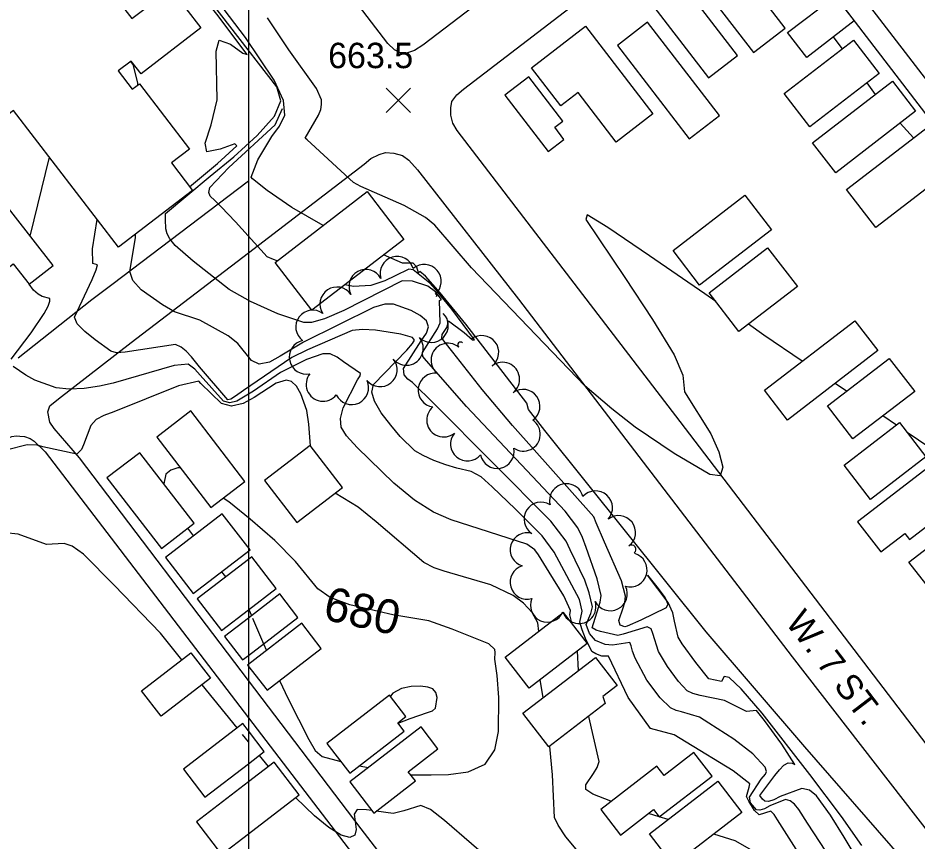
# Model space of a CAD drawing. Extents: x 79600 to 91800, y 75600 to 84400.
# Drawn here: x 88864 to 89395, y 82065 to 82550 of the extents above; entities that cross this region are included whole.
import ezdxf

# ---------------------------------------------------------------- set-up
doc = ezdxf.new("R2010")
doc.units = 0
for name, color, linetype in [('084-090$0$BLDG', 7, 'Continuous'), ('084-090$0$GRID', 7, 'Continuous'), ('084-090$0$INDEX', 7, 'Continuous'), ('084-090$0$INDXLBL', 7, 'Continuous'), ('084-090$0$INTER', 7, 'Continuous'), ('084-090$0$ROAD', 7, 'Continuous'), ('084-090$0$ROAD-NAME', 7, 'Continuous'), ('084-090$0$SPOTMARK', 7, 'Continuous'), ('084-090$0$SPOTS', 7, 'Continuous'), ('084-090$0$TREES', 7, 'Continuous')]:
    doc.layers.add(name, color=color, linetype=linetype)

# ---------------------------------------------------------------- blocks, each defined once
blk = doc.blocks.new('084-090$0$SPOTX')
at = {"layer": '084-090$0$SPOTMARK'}
for p, q in [((-0.37, 0.358), (0.351, -0.358)), ((-0.012, 0), (0.347, 0.358)), ((-0.012, 0), (-0.37, -0.358))]:
    blk.add_line(p, q, dxfattribs=at)

msp = doc.modelspace()

# ---------------------------------------------------------------- linework, layer by layer
at = {"layer": '084-090$0$BLDG'}
for p, q in [((89000.92, 82236.54), (89000, 82237.73)), ((89000, 82235.83), (89000.92, 82236.54)), ((89000, 82201.3), (89016.27, 82213.83)), ((89000, 82174.29), (89029.12, 82196.7)), ((89000, 82099.66), (88969.3, 82076.04))]:
    msp.add_line(p, q, dxfattribs=at)
for points in [[(88930.85, 82525.1), (88923.19, 82519.23), (88931.51, 82508.39), (88935.72, 82511.62), (88965.26, 82473.12), (88954.58, 82464.93), (88966.99, 82448.75), (88923.38, 82415.28), (88861.49, 82495.92), (88858.09, 82493.31), (88846.35, 82508.61), (88796.69, 82470.5), (88800.84, 82465.09), (88783.63, 82451.89), (88692.39, 82570.78), (88825.78, 82673.14), (88789.31, 82720.67), (88832.1, 82753.5), (88962.97, 82582.97), (88927.05, 82555.41), (88931.13, 82550.09), (88954.15, 82567.76), (88971.94, 82544.58), (88936.68, 82517.52)], [(89254.89, 82585.89), (89297.78, 82530.09), (89316.6, 82544.56), (89273.71, 82600.35)], [(89231.73, 82566.77), (89271.34, 82515.24), (89288.51, 82528.43), (89248.9, 82579.97)], [(89329.3, 82527.25), (89318.01, 82541.94), (89345.97, 82563.43), (89357.27, 82548.74)], [(89217.58, 82534.34), (89259.95, 82479.22), (89277.74, 82492.89), (89235.37, 82548.01)], [(89216.92, 82477.28), (89194.43, 82506.53), (89184.21, 82498.68), (89166.97, 82521.11), (89198.77, 82545.56), (89238.5, 82493.87)], [(89331.04, 82486.23), (89315.88, 82505.96), (89356.79, 82537.41), (89371.95, 82517.68)], [(89186.11, 82478.87), (89180.63, 82485.99), (89185.39, 82489.65), (89165.3, 82515.79), (89151.13, 82504.89), (89176.7, 82471.64)], [(89346.34, 82459.18), (89332.74, 82476.86), (89379.93, 82513.13), (89393.52, 82495.45)], [(89370.04, 82426.8), (89352.72, 82449.33), (89401.08, 82486.5), (89418.39, 82463.97)], [(88831.09, 82435.54), (88857.19, 82402.15), (88861.27, 82405.34), (88870.64, 82393.37), (88884.8, 82404.44), (88849.33, 82449.8)], [(89037.43, 82378.05), (89015.71, 82406.27), (89069.96, 82448.03), (89091.68, 82419.81)], [(89292.84, 82445.94), (89308.55, 82425.5), (89266.11, 82392.88), (89250.4, 82413.31)], [(89306.18, 82414.87), (89323.77, 82391.98), (89289.24, 82365.44), (89271.65, 82388.32)], [(89357.61, 82371.83), (89371.19, 82354.17), (89317.92, 82313.23), (89304.35, 82330.89)], [(89377.96, 82349.62), (89392.97, 82330.1), (89356.56, 82302.11), (89341.55, 82321.63)], [(88997.94, 82277.01), (88965.95, 82318.57), (88945.92, 82303.15), (88977.91, 82261.59)], [(89384.08, 82311.71), (89399.57, 82291.56), (89366.8, 82266.37), (89351.31, 82286.51)], [(89055.57, 82273.46), (89036.49, 82298.25), (89009.47, 82277.45), (89028.55, 82252.67)], [(88967.97, 82252.27), (88935.89, 82293.95), (88916.56, 82279.07), (88948.65, 82237.39)], [(89387.16, 82246.31), (89389.86, 82242.8), (89422.34, 82267.76), (89405.93, 82289.12), (89359.24, 82253.22), (89372.95, 82235.38)], [(89434.22, 82263.76), (89446.28, 82248.07), (89401.61, 82213.73), (89389.54, 82229.42)], [(89000.92, 82236.54), (88984.57, 82257.79), (88951.09, 82232.02), (88967.45, 82210.77)], [(89165.57, 82154.95), (89151.43, 82173.31), (89185.67, 82199.66), (89199.8, 82181.3)], [(89042.93, 82178.39), (89031.49, 82193.26), (88999.52, 82168.66), (89010.96, 82153.79)], [(88948.56, 82138.44), (88936.96, 82153.51), (88966.04, 82175.89), (88977.64, 82160.82)], [(89208.94, 82150.01), (89210.46, 82145.85), (89177.24, 82120.28), (89161.93, 82140.18), (89204.64, 82173.06), (89217.38, 82156.51)], [(89091.93, 82129.66), (89088.15, 82134.57), (89092.9, 82138.23), (89083.23, 82150.8), (89046.33, 82122.4), (89059.79, 82104.92)], [(89098.5, 82100.23), (89094.29, 82105.7), (89111.78, 82119.15), (89101.82, 82132.08), (89059.72, 82099.67), (89073.88, 82081.28)], [(89245.17, 82103.45), (89240.96, 82108.91), (89207.78, 82083.38), (89219.39, 82068.3), (89238.93, 82083.34), (89242.25, 82079.03), (89273.47, 82103.06), (89262.75, 82116.98)], [(89250.71, 82050.61), (89236.54, 82069.03), (89276.89, 82100.09), (89291.07, 82081.67)]]:
    msp.add_lwpolyline(points, close=True, dxfattribs=at)
for points in [[(89000, 82231.01), (88969.78, 82207.75), (88984.14, 82189.1), (89000, 82201.3)], [(89016.27, 82213.83), (89001.92, 82232.48), (89000, 82231.01)], [(89029.12, 82196.7), (89018.45, 82210.57), (89000, 82196.37)], [(89000, 82196.37), (88985.86, 82185.49), (88996.54, 82171.62), (89000, 82174.29)], [(89000, 82129.79), (88996.66, 82134.12), (88961.65, 82107.17)], [(89000, 82110.4), (89009.37, 82117.61), (89000, 82129.79)], [(89000, 82069.1), (89029.86, 82092.09), (89015.09, 82111.28), (89000, 82099.66)], [(88961.65, 82107.17), (88974.36, 82090.66), (89000, 82110.4)], [(88969.3, 82076.04), (88984.08, 82056.84), (89000, 82069.1)]]:
    msp.add_lwpolyline(points, dxfattribs=at)
at = {"layer": '084-090$0$GRID'}
msp.add_line((89000, 84000), (89000, 80000), dxfattribs=at)
at = {"layer": '084-090$0$INDEX'}
for p, q in [((88964.14, 82249.32), (88967.67, 82244.78)), ((88984.14, 82223.62), (88986.48, 82220.6)), ((88993.28, 82131.52), (88972.61, 82156.95)), ((89000, 82123.25), (88996.41, 82127.67)), ((89011.79, 82108.74), (89006.43, 82115.35)), ((89065.27, 82109.13), (89070.74, 82108.15))]:
    msp.add_line(p, q, dxfattribs=at)
for points in [[(89361.25, 82050.76), (89351.33, 82067.05), (89343.34, 82080.13), (89335.05, 82091.5), (89330.81, 82094.81), (89326.45, 82095.82), (89313.58, 82091.05), (89309.87, 82089.17), (89306.81, 82088.16), (89304.59, 82088.4), (89303.09, 82089.46), (89301.63, 82091.66), (89310.43, 82103.41), (89313.21, 82106.85), (89315.82, 82109.58), (89318.31, 82110.97), (89320.64, 82110.7), (89322.26, 82109.95), (89314.61, 82121.94), (89304.29, 82135.89), (89299.7, 82141.77), (89293.73, 82141.26), (89280.82, 82147.63), (89266.4, 82150.63), (89262.03, 82151.76), (89258.79, 82153.41), (89253.67, 82158.99), (89247.24, 82167.84), (89241.8, 82176.58), (89238.5, 82187.34), (89237.51, 82190.07), (89235.14, 82191.28), (89220.96, 82186.81), (89217.9, 82185.99), (89207.73, 82188.44), (89205.08, 82189.32), (89202.8, 82190.65), (89207.44, 82205.75), (89207.94, 82209.65), (89205.66, 82219.44), (89199.1, 82238), (89196.95, 82243.92), (89194.29, 82249.68), (89186.85, 82259.39), (89128.54, 82321.15), (89105.02, 82348.16), (89102.94, 82350.69), (89102.61, 82353.08), (89111.54, 82367.14), (89113.09, 82370.55), (89112.66, 82383.81), (89113.9, 82384.4), (89110.42, 82388.93), (89105.75, 82392.22), (89096.72, 82395.24), (89090.71, 82395.36), (89056.24, 82377.95), (89044.89, 82372.9), (89037.24, 82370.71), (89032.59, 82370.69), (89017.39, 82375.98), (89001.26, 82383.19), (88988.58, 82390.34), (88967.34, 82406.88), (88956.79, 82416.29), (88953.65, 82420.06), (88952, 82423.2), (88951.28, 82426.08), (88951.02, 82431.64), (88951.13, 82435.03), (88977.42, 82457.07), (88991.3, 82468.55), (89005.21, 82481.08), (89015.45, 82492.52), (89019.14, 82501.53), (89016.66, 82509.94), (88961.32, 82581.71)], [(88959.85, 82285.05), (88958.29, 82285.04), (88954.31, 82283.71), (88951.24, 82281.19), (88950.08, 82275.51)], [(89095.59, 82104.01), (89096.46, 82103.9), (89107.81, 82103.76), (89117.95, 82103.98), (89129.68, 82105.57), (89139.66, 82110.11), (89145.36, 82118.55), (89147.57, 82129.33), (89147.7, 82149.52), (89146.77, 82162.55), (89145.37, 82172.12), (89145.53, 82176.05), (89145.32, 82177.74), (89141.85, 82181.1), (89120.16, 82189.86), (89106.47, 82194.67), (89085.18, 82198.19), (89059.74, 82204.11), (89048.24, 82208.47), (89040.98, 82213.67), (89027.75, 82229.83), (89015.49, 82242.06), (89001.11, 82254.79), (88988.37, 82265.01), (88985.01, 82267.05)], [(88960.64, 82171.73), (88948.11, 82187.44), (88920.86, 82215.84), (88902.72, 82234.11), (88896.05, 82238.77), (88891.22, 82240.41), (88884.3, 82239.92), (88880.88, 82239.87), (88864.23, 82245.94), (88856.47, 82246.7), (88848.14, 82244.53), (88833.5, 82237.32), (88812.16, 82232.42), (88795.56, 82226.52), (88768.08, 82211.66)], [(89000, 82202.07), (89000.06, 82201.98), (89000.26, 82201.5), (89001.84, 82197.79)], [(89002.44, 82196.4), (89008.94, 82181.17), (89010.63, 82177.21)], [(89018.32, 82159.46), (89023.34, 82148.76), (89035.65, 82124.77), (89039.45, 82118.2), (89043.57, 82114.61), (89054.53, 82111.74)], [(89072.69, 82082.82), (89069.65, 82083.22), (89064.15, 82083.37), (89062.35, 82080.73), (89062.85, 82076.29), (89063.57, 82071.64), (89062.73, 82068.21), (89059.85, 82066.84), (89054.75, 82068.23), (89047.49, 82072.75), (89038.93, 82079.62), (89027.81, 82090.51)], [(89150.98, 82046.4), (89147.45, 82049.4), (89115.7, 82076.87), (89107.37, 82083.43), (89101.71, 82085.81), (89091.62, 82082.65), (89085.27, 82081.13), (89075.4, 82082.45)]]:
    msp.add_lwpolyline(points, dxfattribs=at)
at = {"layer": '084-090$0$INTER'}
for p, q in [((89350.25, 82532.39), (89345.15, 82539.42)), ((89369.86, 82505.39), (89364.88, 82512.25)), ((89392.28, 82479.73), (89384.31, 82488.37)), ((88871.28, 82421.72), (88882.69, 82468.3)), ((89352.76, 82330.24), (89346.02, 82334.83)), ((89382.17, 82310.24), (89374.19, 82315.66)), ((89194.76, 82165.45), (89194.06, 82176.88)), ((89173.92, 82149.41), (89172.09, 82159.97)), ((89242.17, 82079.13), (89236, 82081.09)), ((89247.47, 82077.44), (89242.32, 82079.08))]:
    msp.add_line(p, q, dxfattribs=at)
for points in [[(89044.1, 82428.12), (89025.56, 82438.57), (89011.05, 82448.71), (89002.49, 82455.62), (89001.63, 82456.57), (89005.5, 82466.7), (89013.72, 82480.52), (89018.37, 82486.62), (89021.4, 82493.15), (89020.75, 82501.87), (89015.19, 82513.8), (88998.23, 82538.92), (88907.54, 82658.12)], [(88965.31, 82450.94), (88981.82, 82464.71), (88993.25, 82474.95), (88991.94, 82476.3), (88983.28, 82473.02), (88975.45, 82471.47), (88974.52, 82476.57), (88978.05, 82487.52), (88981.5, 82502.11), (88980.92, 82530.88), (88982.79, 82537.32), (88989.43, 82535.03), (88996.76, 82529.69), (88999.16, 82528.91), (88981.39, 82552.74), (88959.59, 82580.39)], [(89275.66, 82383.1), (89269.12, 82387.65), (89236.57, 82410.16), (89212.02, 82426.83), (89199.79, 82434.23), (89198.94, 82431.63), (89222, 82397.37), (89238.35, 82372.62), (89251, 82351.72), (89256.25, 82339.74), (89257.24, 82329.87), (89272.63, 82305.16), (89277.49, 82294.51), (89279.73, 82285.42), (89278.17, 82280.35), (89272.07, 82281), (89251, 82293.52), (89228.15, 82309.08), (89214.3, 82319.8), (89198.47, 82333.32), (89131.46, 82403.11), (89109.99, 82428.3), (89104.43, 82432.78), (89091.93, 82439.91), (89066.28, 82450.98), (89062.04, 82453.31), (89036.95, 82476.45), (89034.59, 82478.62), (89033.53, 82479.66), (89041.26, 82493.22), (89042.61, 82496.56), (89043.16, 82499.52), (89043.03, 82502.28), (89040.22, 82508.91), (89023.92, 82531.65), (89011.15, 82550.63)], [(88934.73, 82510.86), (88934.8, 82512.27), (88932, 82523.03), (88930.57, 82524.89)], [(89016.94, 82407.22), (89014.73, 82407.98), (89010.97, 82409.46), (88992.32, 82430.1), (88983.83, 82438.98), (88980.1, 82442.8), (88977.38, 82445.42), (88976.65, 82447.54), (88977.29, 82450.5), (88988.52, 82462.21), (89015.71, 82487.34), (89020.07, 82496.99)], [(89324.33, 82057.9), (89311.98, 82077.28), (89310.02, 82080.36), (89308.03, 82082.35), (89301.27, 82080.21), (89298.49, 82082.84), (89295.05, 82088.35), (89293.8, 82091.11), (89295.37, 82096.62), (89295.69, 82098.49), (89285.89, 82106.16), (89258.21, 82123.15), (89251.1, 82127.4), (89237.04, 82131.28), (89223.92, 82149.53), (89212.34, 82173.8), (89208.41, 82173.91), (89204.85, 82175.31), (89202.54, 82176.64), (89198.79, 82184.29), (89196.8, 82189.37), (89195.5, 82193.97), (89196.77, 82200.35), (89195.18, 82207.3), (89180.23, 82235.22), (89173.17, 82244.91), (89157.49, 82260.57), (89143.74, 82273.73), (89137.25, 82279.74), (89131.34, 82282.84), (89122.91, 82284.89), (89116.46, 82286.85), (89109.38, 82289.41), (89102.96, 82292.23), (89098.11, 82295.14), (89089.58, 82303.53), (89084, 82310.1), (89078.37, 82317.43), (89074.25, 82324.28), (89072.81, 82329.7), (89073.85, 82334.12), (89093.41, 82354.52), (89096.75, 82358.39), (89097.88, 82360.45), (89096.68, 82361.92), (89089.88, 82363.83), (89074.86, 82366.27), (89067.21, 82366.68), (89061.23, 82365.98), (89034.77, 82354.7), (89025.68, 82350.2), (88997.03, 82330.65), (88992.31, 82327.33), (88989.54, 82325.63), (88987.86, 82325.16), (88971.17, 82344.61), (88966.44, 82350.44), (88963.32, 82353.86), (88960.41, 82356.3), (88956.95, 82357.82), (88927.23, 82353.25), (88922.24, 82352.92), (88918.89, 82353.95), (88909.55, 82360.6), (88903.49, 82365.44), (88898.95, 82370.09), (88897.41, 82373.94), (88907.9, 82396.22), (88910.21, 82401.84), (88910.9, 82404.79), (88908.25, 82405.66), (88907.95, 82414.21), (88910.83, 82431.63)], [(89355.06, 82036.49), (89329.76, 82075.31), (89324.62, 82083.36), (89322.04, 82086.54), (89319.42, 82088.58), (89316.7, 82089.2), (89307.55, 82085.48), (89304.4, 82083.87), (89301.71, 82082.98), (89299.72, 82083.22), (89296.17, 82087.31), (89295.43, 82090.68), (89302.35, 82101.29), (89305.02, 82104.23), (89305.57, 82105.91), (89304.75, 82108.45), (89297.56, 82116.27), (89286.28, 82124.84), (89271.6, 82134.32), (89265.98, 82137.87), (89255.49, 82140.99), (89252.25, 82141.83), (89248.95, 82143.4), (89242.74, 82149.28), (89234.88, 82159.79), (89228.09, 82172.68), (89226.56, 82176.77), (89225.69, 82179.92), (89224.92, 82181.93), (89214.68, 82180.36), (89210.34, 82180.68), (89204.76, 82183.06), (89201.15, 82187.18), (89199.2, 82192.63), (89201.92, 82199.06), (89202.86, 82202.93), (89200.94, 82211.25), (89198.38, 82218.76), (89189.67, 82236.61), (89187.3, 82241.69), (89178.44, 82253.52), (89109.61, 82322.86), (89096.76, 82335.4), (89094.08, 82337.37), (89091.9, 82339.91), (89091.54, 82343.57), (89101.89, 82359.89), (89104.93, 82364.49), (89106.16, 82368.3), (89105.02, 82371.71), (89101.28, 82374.98), (89095.97, 82377.93), (89085.6, 82381.68), (89080.48, 82381.65), (89073.67, 82379.63), (89032.4, 82359.23), (89018.78, 82350.82), (89012.35, 82347.36), (89006.4, 82346.1), (89001.88, 82348.37), (88993.67, 82358.34), (88988.04, 82362.86), (88971.33, 82372.22), (88956.38, 82377.15), (88949.22, 82381.13), (88936.71, 82390.12), (88931.77, 82395.58), (88930.06, 82400.88), (88933.34, 82420.66), (88933.44, 82422.92), (88933.59, 82423.12)], [(89531.34, 81838.45), (89461.16, 81935.95), (89433.54, 81973.88), (89420.23, 81993.5), (89400.61, 82030.32), (89393.74, 82042.81), (89385.8, 82054.22), (89328.12, 82120.38), (89269.98, 82188.22), (89174.77, 82306.99), (89165.1, 82319.45), (89164.18, 82323.13), (89128.27, 82369.88), (89113.16, 82388.37), (89104.52, 82398.07), (89101.14, 82400.86), (89100.2, 82400.03), (89099.25, 82403.53), (89097.11, 82405.71), (89090.89, 82405.88), (89079.75, 82410.63)], [(89361.83, 82062.07), (89349.86, 82079.33), (89331.14, 82104.05), (89302.95, 82140.17), (89290.64, 82154.67), (89283.51, 82161.21), (89280.48, 82161.85), (89278.92, 82158.97), (89271.55, 82160.46), (89263.83, 82170.07), (89255.87, 82181.21), (89253.44, 82185.01), (89251.31, 82194.49), (89250.31, 82199.37), (89247.57, 82205.55), (89235.3, 82221.62), (89241.6, 82213.84), (89245.75, 82208.23), (89247.43, 82204.63), (89246.39, 82202.5), (89231.39, 82195.14), (89223.35, 82191.59), (89221.98, 82191.24), (89219.32, 82192.26), (89218.46, 82194.93), (89220.91, 82202.45), (89222.02, 82205.61), (89222.47, 82209.19), (89220.11, 82218.4), (89210.04, 82241.16), (89205.06, 82252.54), (89203.71, 82256.02), (89155.75, 82309.97), (89137.89, 82331.21), (89120.57, 82353.26), (89115.96, 82358.94), (89113.98, 82361.46), (89114.22, 82363.77), (89117.06, 82367.9), (89117.89, 82370.53), (89117.97, 82371.83), (89127.14, 82364.98), (89132.17, 82360.54), (89133.35, 82360.6), (89119.89, 82378.71), (89111.79, 82388.65), (89107.04, 82393.96), (89097.18, 82401.93), (89094.62, 82402.2), (89086.58, 82398.38), (89080.36, 82395.32), (89072.09, 82392.63), (89062.01, 82391.95), (89056.88, 82393.03)], [(88859.97, 82349.15), (88871.83, 82364.78), (88879.58, 82376.08), (88881.84, 82380.46), (88882.92, 82383.47), (88882.86, 82384.93), (88878.34, 82386.19), (88876.02, 82387.51), (88873.32, 82389.79), (88870.67, 82393.39)], [(89326.63, 82348.02), (89304.04, 82363.38), (89294.86, 82369.76)], [(89190.94, 82192.81), (89189.57, 82198.31), (89190.01, 82200.8), (89186.01, 82209.57), (89177.33, 82223.51), (89171.03, 82233.62), (89168.91, 82236.62), (89164.22, 82240.02), (89119.62, 82254.26), (89109.14, 82258.93), (89097.95, 82265.99), (89085.78, 82275.99), (89064.18, 82296.99), (89057.81, 82303.92), (89054.68, 82309.01), (89054.23, 82314.06), (89055.88, 82320.36), (89064.33, 82336.89), (89065.84, 82339.25), (89066.05, 82340.65), (89055.98, 82347.56), (89052.29, 82350.38), (89048.26, 82352.23), (89043.86, 82352.32), (89034.28, 82348.96), (89019, 82341.2), (89002.94, 82330.36), (88993.19, 82324.29), (88988.95, 82323.29), (88985.23, 82324.39), (88971.44, 82339.77), (88968.44, 82343.18), (88964.4, 82346.22), (88956.15, 82345.35), (88920.29, 82335.08), (88912.13, 82333.14), (88903.1, 82331.75), (88894.3, 82331.37), (88886.58, 82332.29), (88873.99, 82336.85), (88868.67, 82339.68), (88861.23, 82344.86)], [(89036.66, 82298.03), (89035.71, 82310.75), (89034.45, 82318.84), (89030.94, 82328.78), (89028.4, 82333.16), (89025.44, 82336.04), (89022.21, 82336.85), (89016.4, 82334.99), (89003.46, 82326.43), (88996.83, 82322.95), (88990.05, 82321.43), (88984.05, 82323.08), (88971.93, 82334.85), (88970.67, 82336.09), (88958.7, 82333.43), (88920.65, 82318.05), (88914.73, 82316), (88910.19, 82313.52), (88907.13, 82310.08), (88902.63, 82298.59), (88901.47, 82295.88), (88898.78, 82293), (88878.65, 82297.48), (88875.31, 82298.44), (88869.59, 82298.68), (88857.1, 82295.42)], [(89503.17, 82253.6), (89478.64, 82265.58), (89426.68, 82287.14), (89411.29, 82292.99), (89401.81, 82296.88), (89388.54, 82305.9)], [(89171.21, 82188.53), (89170.59, 82193.54), (89167.4, 82199.74), (89162.31, 82205.16), (89156.16, 82209.66), (89142.91, 82215.95), (89115.35, 82224.09), (89109.56, 82226.01), (89103.5, 82229.1), (89075.25, 82253.21), (89064.7, 82261.83), (89051.21, 82270.11)], [(89110.49, 82152.46), (89108.67, 82154.53), (89105.73, 82155.68), (89101.51, 82156.14), (89096.05, 82156.03), (89090.23, 82154.87), (89085.11, 82152.06), (89083.69, 82150.2)], [(89088.35, 82134.31), (89095.34, 82137.12), (89105.52, 82140.69), (89108.49, 82141.7), (89110.33, 82143.28), (89111.34, 82149.4), (89110.49, 82152.46)], [(89214.01, 82088.18), (89213.67, 82088.29), (89203.02, 82092.39), (89198.98, 82095.25), (89199.04, 82097.88), (89203.51, 82104.66), (89205.74, 82108.19), (89206.83, 82111.64), (89200.71, 82138.34)], [(89241.95, 82034.11), (89230.21, 82038.4), (89215.95, 82044), (89203.83, 82050.6), (89194.19, 82058.77), (89187.12, 82067.23), (89182.63, 82074.21), (89180.56, 82078.77), (89179.27, 82103.91), (89177.68, 82120.62)], [(89309.15, 82042.44), (89302.24, 82052.72), (89295.62, 82060.06), (89287.06, 82064.87), (89274.45, 82068.88)]]:
    msp.add_lwpolyline(points, dxfattribs=at)
at = {"layer": '084-090$0$ROAD'}
for p, q in [((88880.07, 82294.54), (89000, 82137.55)), ((89000, 82159.61), (88900.27, 82290.99))]:
    msp.add_line(p, q, dxfattribs=at)
for points in [[(89486.75, 82756.41), (89679.05, 82506.39), (89779.3, 82376.65), (89832.8, 82306.5), (89891.79, 82228.71), (89896.19, 82222.53), (89898.36, 82217.35), (89899.06, 82211.23), (89898.49, 82205.61), (89895.81, 82199.39), (89892.37, 82195.27), (89884.04, 82187.04), (89802.3, 82122.97), (89742.58, 82078.14), (89739.35, 82076.75), (89735.34, 82077.46), (89731.85, 82080.09), (89728.54, 82084.48), (89597.32, 82256.36), (89419.83, 82488.14), (89306.52, 82635.61)], [(89261.32, 82655.38), (89102.84, 82534.48), (89097.96, 82531.34), (89093.28, 82529.81), (89089.11, 82530.2), (89086.24, 82531.7), (89082.12, 82535.46), (89000, 82643.02)], [(89440.12, 82069.12), (89254.61, 82312.44), (89123.07, 82484.16), (89120.56, 82488.38), (89119.36, 82493.22), (89119.27, 82497.4), (89119.97, 82501.25), (89122.93, 82505.06), (89126.84, 82508.53), (89286.19, 82630.8)], [(89303.36, 82619.27), (89438.21, 82443.15)], [(89000, 82411.86), (89068.25, 82464.17), (89072.17, 82467.64), (89077.03, 82469.97), (89080.9, 82471.03), (89085.72, 82470.79), (89090.84, 82469.42), (89094.65, 82466.63), (89099.7, 82460.92), (89159.2, 82384.56), (89230.17, 82291.79), (89320.64, 82173.46), (89402.33, 82068.29)], [(88864.09, 82349.91), (88907.62, 82384.43), (88919.39, 82393.16), (89000, 82454.36)], [(88900.27, 82290.99), (88885.45, 82308.27), (88882.94, 82312.01), (88881.59, 82318.14), (88882.77, 82321.65), (88887.93, 82325.71), (88930.88, 82358.9), (89000, 82411.86)], [(89000, 81774.99), (88934.91, 81859.95), (88830.26, 81995.87), (88700.78, 82166.11), (88698.44, 82170.64), (88697.55, 82175), (88697.61, 82178.53), (88700.22, 82180.9), (88703.14, 82182.94), (88829.31, 82281), (88855.1, 82300.74), (88857.53, 82302.25), (88860.5, 82303.48), (88862.97, 82303.98), (88865.2, 82303.73), (88867.91, 82303.48), (88871.36, 82302.4), (88873.59, 82300.75), (88880.07, 82294.54)], [(89402.76, 81633.85), (89242.89, 81842.36), (89066.48, 82072.03), (89000, 82159.61)], [(89000, 82137.55), (89274.78, 81777.87), (89498.14, 81490.69), (89500, 81486.97), (89500.03, 81479.09), (89498.88, 81477.02), (89497.09, 81475.92), (89491.14, 81475.7), (89244.62, 81467.85), (89239.49, 81468.42), (89235.98, 81469.92), (89232.01, 81472.88), (89227.75, 81477.93), (89189.04, 81528.23), (89000, 81774.99)]]:
    msp.add_lwpolyline(points, dxfattribs=at)
at = {"layer": '084-090$0$TREES'}
for centre, radius, start, end in [((89087.64, 82399.73), 10, 16.8166, 196.8166), ((89103.7, 82395.02), 10, 310.5224, 130.5224), ((89069.27, 82392.07), 10, 28.4323, 208.4323), ((89052.19, 82381.72), 10, 34.0159, 214.0159), ((89110.53, 82386.82), 0.682, 298.3597, 118.3597), ((89037.91, 82368.11), 10, 53.2082, 233.2082), ((89107.89, 82369.04), 10, 225.488, 45.488), ((89093.15, 82355.57), 10, 219.379, 39.379), ((89137.64, 82353.08), 10, 307.9493, 127.9493), ((89034.08, 82350.34), 10, 102.4903, 282.4903), ((89117.69, 82348.55), 10, 50.9614, 230.9614), ((89125.14, 82357.57), 1.7, 47.1558, 227.1558), ((89077.67, 82342.9), 10, 219.2012, 39.2012), ((89149.93, 82337.3), 10, 307.8918, 127.8918), ((89044.04, 82334.32), 10, 141.2203, 321.2203), ((89110.11, 82330.87), 10, 82.6577, 262.6577), ((89060.88, 82332.32), 10, 205.2518, 25.2518), ((89161.91, 82321.29), 10, 305.7106, 125.7106), ((89115.16, 82313.21), 10, 129.2525, 309.2525), ((89162.13, 82304.89), 10, 235.8466, 55.8466), ((89129.19, 82299.09), 10, 140.4184, 320.4184), ((89146.71, 82294.67), 10, 191.2376, 11.2376), ((89187.57, 82265.64), 10, 13.9794, 193.9794), ((89204.73, 82261.4), 10, 318.2525, 138.2525), ((89172.55, 82254.76), 10, 57.8839, 237.8839), ((89218.31, 82246.82), 10, 307.6718, 127.6718), ((89164.37, 82236.7), 10, 73.361, 253.361), ((89225.98, 82236.85), 2.59, 307.1694, 127.1694), ((89225.11, 82224.77), 10, 254.1514, 74.1514), ((89164.32, 82217.53), 10, 106.3571, 286.3571), ((89213.43, 82210.69), 10, 206.5389, 26.5389), ((89176.31, 82203.95), 10, 156.5515, 336.5515), ((89194.99, 82203.1), 10, 198.1872, 18.1872)]:
    msp.add_arc(centre, radius, start, end, dxfattribs=at)

# ---------------------------------------------------------------- block references
at = {"layer": '084-090$0$SPOTS', "xscale": 20, "yscale": 20}
msp.add_blockref('084-090$0$SPOTX', (89088.65, 82501.94), dxfattribs=at)

# ---------------------------------------------------------------- texts
at = {"layer": '084-090$0$INDXLBL'}
msp.add_text('680', height=20, rotation=347.476, dxfattribs=at).set_placement((89043.29, 82195.76))
at = {"layer": '084-090$0$ROAD-NAME'}
msp.add_text('W. 7 ST.', height=15, rotation=307.3931, dxfattribs=at).set_placement((89316.24, 82193.66))
at = {"layer": '084-090$0$SPOTS'}
msp.add_text('663.5', height=15, dxfattribs=at).set_placement((89046.99, 82520.87))

doc.saveas('drawing.dxf')
